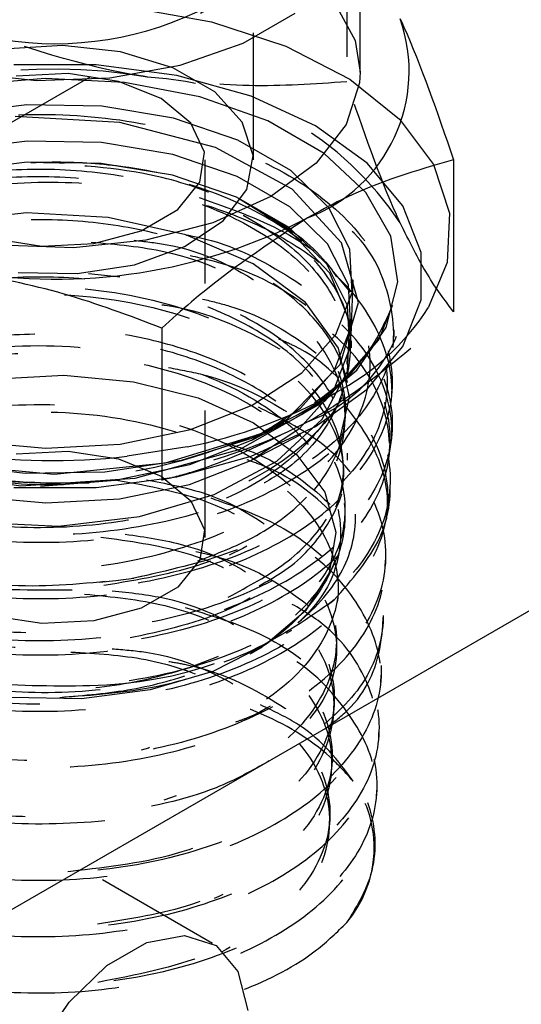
# Model space of a CAD drawing. Header units: inches. Extents: x 1907 to 2452, y -210 to -54.
# Tile 437 of 656: x 2003.922 to 2004.317, y -204.058 to -203.282. Entities that reach past the tile are written whole.
import ezdxf

# ---------------------------------------------------------------- set-up
doc = ezdxf.new("R2010")
doc.units = ezdxf.units.IN
doc.header["$LTSCALE"] = 0.5
doc.header["$MEASUREMENT"] = 0
doc.linetypes.add('HIDDEN', pattern=[0.225, 0.15, -0.075])
doc.layers.add('SID-M-H', color=4, linetype='HIDDEN')
doc.layers.add('SID-M-S', color=105, linetype='Continuous')

msp = doc.modelspace()

# ---------------------------------------------------------------- linework, layer by layer
at = {"layer": 'SID-M-H'}
for p, q in [((2004.49714, -203.02713), (2003.81169, -203.42283)), ((2004.1059, -203.39248), (2004.1059, -203.11119)), ((2004.17933, -203.21129), (2004.17933, -203.33099)), ((2004.00838, -203.27229), (2004.07281, -203.28371)), ((2004.16865, -203.26646), (2004.18587, -203.29837)), ((2004.07281, -203.28371), (2004.13147, -203.30286)), ((2003.95549, -203.30234), (2003.90921, -203.30535)), ((2004.00126, -203.30734), (2003.95549, -203.30234)), ((2004.13147, -203.30286), (2004.18164, -203.32884)), ((2004.18587, -203.29837), (2004.18981, -203.32336)), ((2004.04243, -203.3199), (2004.00126, -203.30734)), ((2003.98213, -203.31768), (2003.91717, -203.31768)), ((2004.04547, -203.32602), (2003.98213, -203.31768)), ((2003.95994, -203.32456), (2003.91908, -203.32662)), ((2003.99957, -203.33069), (2003.95994, -203.32456)), ((2004.07537, -203.33892), (2004.04243, -203.3199)), ((2004.104, -203.34229), (2004.04547, -203.32602)), ((2003.9418, -203.3283), (2003.87977, -203.33354)), ((2004.00425, -203.33145), (2003.9418, -203.3283)), ((2004.03317, -203.34427), (2003.99957, -203.33069)), ((2004.06376, -203.34284), (2004.00425, -203.33145)), ((2004.18164, -203.32884), (2004.22096, -203.36044)), ((2004.09713, -203.36269), (2004.07537, -203.33892)), ((2003.92754, -203.3491), (2003.87008, -203.35652)), ((2003.9864, -203.35017), (2003.92754, -203.3491)), ((2004.05669, -203.36366), (2004.03317, -203.34427)), ((2004.11711, -203.36184), (2004.06376, -203.34284)), ((2004.15479, -203.36568), (2004.104, -203.34229)), ((2004.04294, -203.35965), (2003.9864, -203.35017)), ((2004.00069, -203.36299), (2003.91842, -203.35845)), ((2004.07609, -203.38283), (2004.00069, -203.36299)), ((2004.09362, -203.37696), (2004.04294, -203.35965)), ((2004.06731, -203.38654), (2004.05669, -203.36366)), ((2004.10579, -203.38911), (2004.09713, -203.36269)), ((2004.16144, -203.38743), (2004.11711, -203.36184)), ((2004.22096, -203.36044), (2004.24759, -203.39618)), ((2004.19529, -203.395), (2004.15479, -203.36568)), ((2003.92765, -203.37777), (2003.87045, -203.38515)), ((2003.98623, -203.37883), (2003.92765, -203.37777)), ((2004.04251, -203.38827), (2003.98623, -203.37883)), ((2004.13525, -203.40099), (2004.09362, -203.37696)), ((2004.09296, -203.40549), (2004.04251, -203.38827)), ((2004.06374, -203.41013), (2004.06731, -203.38654)), ((2004.13642, -203.41571), (2004.07609, -203.38283)), ((2004.19435, -203.41823), (2004.16144, -203.38743)), ((2003.9277, -203.39419), (2003.87065, -203.40155)), ((2003.98613, -203.39525), (2003.9277, -203.39419)), ((2004.04227, -203.40466), (2003.98613, -203.39525)), ((2004.06776, -203.68984), (2004.06776, -203.39248)), ((2004.10058, -203.41583), (2004.10579, -203.38911)), ((2004.22348, -203.42879), (2004.19529, -203.395)), ((2004.24759, -203.39618), (2004.26029, -203.43438)), ((2004.16522, -203.43025), (2004.13525, -203.40099)), ((2004.09259, -203.42184), (2004.04227, -203.40466)), ((2004.0464, -203.43159), (2004.06374, -203.41013)), ((2004.13441, -203.42942), (2004.09296, -203.40549)), ((2004.08195, -203.44047), (2004.10058, -203.41583)), ((2004.17524, -203.45797), (2004.13642, -203.41571)), ((2004.21407, -203.45258), (2004.19435, -203.41823)), ((2004.13392, -203.4457), (2004.09259, -203.42184)), ((2004.13373, -203.44754), (2004.0941, -203.42287)), ((2003.92732, -203.43429), (2003.86471, -203.44095)), ((2003.99161, -203.43787), (2003.92732, -203.43429)), ((2004.0174, -203.44833), (2004.0464, -203.43159)), ((2004.16424, -203.45854), (2004.13441, -203.42942)), ((2004.18165, -203.46289), (2004.16522, -203.43025)), ((2004.23793, -203.46535), (2004.22348, -203.42879)), ((2004.26029, -203.43438), (2004.25846, -203.47328)), ((2004.05264, -203.45156), (2003.99161, -203.43787)), ((2004.05157, -203.46085), (2004.08195, -203.44047)), ((2003.98022, -203.45834), (2004.0174, -203.44833)), ((2004.16612, -203.48185), (2004.13373, -203.44754)), ((2004.16368, -203.47475), (2004.13392, -203.4457)), ((2003.89973, -203.45428), (2003.93936, -203.4604)), ((2003.93936, -203.4604), (2003.98022, -203.45834)), ((2004.10572, -203.47447), (2004.05264, -203.45156)), ((2004.18863, -203.50497), (2004.17524, -203.45797)), ((2004.21954, -203.48863), (2004.21407, -203.45258)), ((2004.01213, -203.47516), (2004.05157, -203.46085)), ((2004.18059, -203.49103), (2004.16424, -203.45854)), ((2004.1835, -203.49686), (2004.18165, -203.46289)), ((2004.23793, -203.50285), (2004.23793, -203.46535)), ((2004.16073, -203.47094), (2004.15937, -203.46933)), ((2004.25846, -203.47328), (2004.24345, -203.50904)), ((2003.9206, -203.48111), (2003.96714, -203.48211)), ((2003.96714, -203.48211), (2004.01213, -203.47516)), ((2004.1468, -203.50497), (2004.10572, -203.47447)), ((2004.17999, -203.50716), (2004.16368, -203.47475)), ((2004.18236, -203.49662), (2004.16915, -203.48094)), ((2004.18188, -203.52004), (2004.16612, -203.48185)), ((2004.1828, -203.53118), (2004.18448, -203.48708)), ((2004.21045, -203.52444), (2004.21954, -203.48863)), ((2004.07371, -204.00972), (2003.18276, -203.49538)), ((2004.17065, -203.53003), (2004.1835, -203.49686)), ((2004.18243, -203.52485), (2004.18059, -203.49103)), ((2004.17273, -203.54086), (2004.1468, -203.50497)), ((2004.17424, -203.55373), (2004.18863, -203.50497)), ((2004.22348, -203.53941), (2004.23793, -203.50285)), ((2004.2634, -203.49752), (2004.2634, -203.51212)), ((2004.18182, -203.54089), (2004.17999, -203.50716)), ((2004.20451, -203.53433), (2004.21534, -203.50711)), ((2004.17982, -203.55932), (2004.18188, -203.52004)), ((2004.16965, -203.55787), (2004.18243, -203.52485)), ((2004.1873, -203.55807), (2004.21045, -203.52444)), ((2004.21655, -203.53204), (2004.21677, -203.52629)), ((2004.14392, -203.56032), (2004.17065, -203.53003)), ((2004.16198, -203.58268), (2004.20451, -203.53433)), ((2004.18321, -203.54069), (2004.18321, -203.53517)), ((2004.16907, -203.57382), (2004.18182, -203.54089)), ((2004.18153, -203.57955), (2004.17273, -203.54086)), ((2004.19529, -203.5732), (2004.22348, -203.53941)), ((2004.17963, -203.55334), (2004.17984, -203.54768)), ((2004.13256, -203.59677), (2004.17424, -203.55373)), ((2004.14304, -203.58802), (2004.16965, -203.55787)), ((2004.15135, -203.58772), (2004.1873, -203.55807)), ((2004.1601, -203.59683), (2004.17982, -203.55932)), ((2003.9014, -203.56523), (2003.9566, -203.56221)), ((2003.9566, -203.56221), (2004.01136, -203.56722)), ((2004.10499, -203.58581), (2004.14392, -203.56032)), ((2004.01136, -203.56722), (2004.06225, -203.57993)), ((2004.14253, -203.60389), (2004.16907, -203.57382)), ((2004.15479, -203.60252), (2004.19529, -203.5732)), ((2004.21483, -203.57733), (2004.21504, -203.57169)), ((2004.06225, -203.57993), (2004.10606, -203.59955)), ((2004.13965, -203.59375), (2004.17007, -203.57619)), ((2004.17326, -203.6151), (2004.18153, -203.57955)), ((2004.05629, -203.60492), (2004.10499, -203.58581)), ((2004.09553, -203.6203), (2004.16198, -203.58268)), ((2004.10428, -203.6134), (2004.14304, -203.58802)), ((2004.10452, -203.61178), (2004.15135, -203.58772)), ((2004.11359, -203.6065), (2004.13256, -203.59677)), ((2004.12425, -203.62985), (2004.1601, -203.59683)), ((2004.17791, -203.59853), (2004.17812, -203.59286)), ((2004.00089, -203.61643), (2004.05629, -203.60492)), ((2004.10387, -203.6292), (2004.14253, -203.60389)), ((2004.104, -203.62591), (2004.15479, -203.60252)), ((2004.10573, -203.61266), (2004.12988, -203.60016)), ((2004.10606, -203.59955), (2004.14004, -203.62484)), ((2004.11452, -203.60826), (2004.12998, -203.59934)), ((2004.21489, -203.61068), (2004.21512, -203.60451)), ((2004.03674, -203.63117), (2004.10891, -203.60901)), ((2004.04934, -203.62896), (2004.10452, -203.61178)), ((2004.0558, -203.63242), (2004.10428, -203.6134)), ((2004.10532, -203.62846), (2004.14331, -203.6088)), ((2003.88412, -203.61432), (2003.94227, -203.61963)), ((2003.94227, -203.61963), (2004.00089, -203.61643)), ((2004.05367, -203.61859), (2004.00646, -203.62589)), ((2004.01269, -203.64323), (2004.09553, -203.6203)), ((2004.2131, -203.62268), (2004.21332, -203.61697)), ((2003.91908, -203.62398), (2003.95994, -203.62192)), ((2003.95994, -203.62192), (2003.99957, -203.62805)), ((2003.98878, -203.63832), (2004.04934, -203.62896)), ((2003.99957, -203.62805), (2004.03317, -203.64163)), ((2004.04547, -203.64218), (2004.104, -203.62591)), ((2004.14004, -203.62484), (2004.16206, -203.65422)), ((2004.17985, -203.62892), (2004.17985, -203.6234)), ((2003.8625, -203.63192), (2003.94897, -203.64004)), ((2003.86472, -203.63206), (2003.92612, -203.63937)), ((2003.94897, -203.64004), (2004.03674, -203.63117)), ((2004.00066, -203.64388), (2004.0558, -203.63242)), ((2004.03372, -203.63011), (2004.03372, -203.64471)), ((2004.05552, -203.64817), (2004.10387, -203.6292)), ((2004.07503, -203.65599), (2004.12425, -203.62985)), ((2003.83599, -203.63773), (2003.92279, -203.64917)), ((2003.92279, -203.64917), (2004.01269, -203.64323)), ((2003.92612, -203.63937), (2003.98878, -203.63832)), ((2003.98213, -203.65052), (2004.04547, -203.64218)), ((2003.98359, -203.6457), (2004.00066, -203.64388)), ((2004.03317, -203.64163), (2004.05669, -203.66103)), ((2003.91717, -203.65052), (2003.98213, -203.65052)), ((2004.00044, -203.64485), (2003.93817, -203.64982)), ((2004.00052, -203.6596), (2004.05552, -203.64817)), ((2004.2132, -203.65481), (2004.21344, -203.64856)), ((2003.88459, -203.6575), (2003.94232, -203.66278)), ((2003.94232, -203.66278), (2004.00052, -203.6596)), ((2004.01623, -203.6734), (2004.07503, -203.65599)), ((2004.16206, -203.65422), (2004.17074, -203.68583)), ((2004.05669, -203.66103), (2004.06731, -203.6839)), ((2004.17817, -203.67312), (2004.17817, -203.6676)), ((2004.21138, -203.66805), (2004.21159, -203.66236)), ((2003.95235, -203.6809), (2004.01623, -203.6734)), ((2003.88831, -203.67807), (2003.95235, -203.6809)), ((2004.06731, -203.6839), (2004.06374, -203.70749)), ((2004.17074, -203.68583), (2004.16552, -203.7177)), ((2004.06374, -203.70749), (2004.0464, -203.72895)), ((2004.20965, -203.71332), (2004.20987, -203.7077)), ((2004.00958, -203.72218), (2004.01851, -203.72019)), ((2004.16552, -203.7177), (2004.14674, -203.74781)), ((2004.0464, -203.72895), (2004.0174, -203.7457)), ((2003.93936, -203.75777), (2003.89973, -203.75164)), ((2004.0174, -203.7457), (2003.98022, -203.7557)), ((2004.14674, -203.74781), (2004.11557, -203.77429)), ((2004.20792, -203.75872), (2004.20814, -203.75298)), ((2003.98022, -203.7557), (2003.93936, -203.75777)), ((2004.13185, -203.76524), (2004.13598, -203.76285)), ((2004.11557, -203.77429), (2004.07398, -203.79545)), ((2004.10608, -203.78012), (2004.11303, -203.77611)), ((2004.17101, -203.77985), (2004.17122, -203.77419)), ((2004.07398, -203.79545), (2004.02458, -203.80999)), ((2004.2062, -203.80406), (2004.20641, -203.79839)), ((2004.02458, -203.80999), (2003.97047, -203.81697)), ((2003.97047, -203.81697), (2003.91505, -203.81596)), ((2004.16927, -203.8254), (2004.16949, -203.81974)), ((2004.20447, -203.84935), (2004.20469, -203.84368)), ((2004.16755, -203.87058), (2004.16777, -203.86492)), ((2004.20275, -203.89476), (2004.20296, -203.88905)), ((2004.16582, -203.91611), (2004.16603, -203.91044)), ((2004.20113, -203.9372), (2004.20124, -203.93441))]:
    msp.add_line(p, q, dxfattribs=at)
for centre, radius, start, end in [((2003.94917, -203.75279), 0.43181, 80.2289, 117.35717), ((2004.00708, -203.58358), 0.25679, 33.43888, 86.5665), ((2004.10476, -203.48327), 0.12367, 290.74208, 19.461), ((2004.05582, -203.44703), 0.17046, 288.14722, 339.35934), ((2003.95013, -203.21541), 0.43181, 260.2289, 297.35717), ((2003.94959, -203.30023), 0.42635, 247.8456, 278.37196), ((2003.97021, -203.47876), 0.3279, 271.22245, 307.42542), ((2004.10969, -203.93425), 0.09126, 319.68811, 34.99017)]:
    msp.add_arc(centre, radius, start, end, dxfattribs=at)
for points, knots in [([(2004.02246, -203.32724), (2004.01874, -203.32665), (2003.96576, -203.31816), (2003.91385, -203.29966), (2003.86558, -203.28246)], [0, 0, 0, 0, 0.070219, 1, 1, 1, 1]), ([(2004.17933, -203.33099), (2004.15385, -203.33279), (2004.10243, -203.33641), (2004.04928, -203.33032), (2004.02246, -203.32724)], [0, 0, 0, 0, 0.495458, 1, 1, 1, 1]), ([(2004.22136, -203.44207), (2004.22037, -203.4399), (2004.20617, -203.40903), (2004.19226, -203.36859), (2004.17933, -203.33099)], [0, 0, 0, 0, 0.070219, 1, 1, 1, 1]), ([(2004.10891, -203.60901), (2004.08279, -203.61877), (2004.03055, -203.63828), (2003.93828, -203.64664), (2003.84864, -203.63819), (2003.77013, -203.61292), (2003.71203, -203.57429), (2003.68078, -203.52686), (2003.67991, -203.4763), (2003.7095, -203.42858), (2003.76618, -203.38936), (2003.84354, -203.36335), (2003.93282, -203.35374), (2004.02394, -203.36189), (2004.10661, -203.38714), (2004.1715, -203.42689), (2004.2113, -203.47693), (2004.22153, -203.53188), (2004.20105, -203.5858), (2004.15221, -203.63288), (2004.08052, -203.66809), (2003.99411, -203.68773), (2003.90274, -203.68987), (2003.81673, -203.67456), (2003.74579, -203.64382), (2003.6979, -203.60137), (2003.67855, -203.55242), (2003.68949, -203.5023), (2003.73106, -203.45873), (2003.7754, -203.43094), (2003.80723, -203.42382), (2003.81169, -203.42283)], [0, 0, 0, 0, 0.035667, 0.071334, 0.106984, 0.142621, 0.178247, 0.21386, 0.24946, 0.285049, 0.320625, 0.356188, 0.391739, 0.427278, 0.462805, 0.498319, 0.533821, 0.569311, 0.604789, 0.640254, 0.675707, 0.711148, 0.746577, 0.781993, 0.817397, 0.852789, 0.888168, 0.923535, 0.95889, 0.994232, 1, 1, 1, 1]), ([(2003.78882, -203.6951), (2003.81272, -203.70196), (2003.86054, -203.71568), (2003.94613, -203.7187), (2004.03215, -203.70615), (2004.10943, -203.67667), (2004.16667, -203.63424), (2004.19782, -203.58347), (2004.19987, -203.52995), (2004.17323, -203.47946), (2004.12158, -203.43723), (2004.05155, -203.40775), (2003.98426, -203.39514), (2003.94396, -203.39476), (2003.93051, -203.39463)], [0, 0, 0, 0, 0.085217, 0.1704556, 0.2619378, 0.3524491, 0.4419559, 0.5304733, 0.618016, 0.7045925, 0.7901489, 0.8746804, 0.9582029, 1, 1, 1, 1]), ([(2003.93051, -203.39463), (2003.93501, -203.39446), (2003.95762, -203.39361), (2004.0066, -203.39637), (2004.05787, -203.40768), (2004.08656, -203.41971), (2004.0941, -203.42287)], [0, 0, 0, 0, 0.077516, 0.389578, 0.839535, 1, 1, 1, 1]), ([(2004.17987, -203.56378), (2004.18176, -203.551), (2004.18559, -203.52509), (2004.16869, -203.48669), (2004.13617, -203.45194), (2004.08895, -203.42384), (2004.02047, -203.39953), (2003.96453, -203.39648), (2003.93051, -203.39463)], [0, 0, 0, 0, 0.149027, 0.302236, 0.455495, 0.608801, 0.762156, 1, 1, 1, 1]), ([(2003.82597, -203.62743), (2003.82087, -203.62565), (2003.79687, -203.61728), (2003.76025, -203.59717), (2003.72812, -203.56401), (2003.71531, -203.5269), (2003.72284, -203.48938), (2003.75007, -203.45486), (2003.7946, -203.42652), (2003.85258, -203.40701), (2003.91894, -203.3982), (2003.98792, -203.40104), (2004.05353, -203.41544), (2004.11007, -203.44035), (2004.15264, -203.47378), (2004.17756, -203.513), (2004.18265, -203.55476), (2004.16757, -203.59574), (2004.13333, -203.63215), (2004.08754, -203.66039), (2004.0502, -203.67094), (2004.03375, -203.67559)], [0, 0, 0, 0, 0.0149925, 0.0705326, 0.1260529, 0.1815534, 0.237034, 0.2924949, 0.3479361, 0.4033578, 0.4587602, 0.5141434, 0.5695075, 0.6248524, 0.6801781, 0.7354845, 0.7907714, 0.8460386, 0.901286, 0.9565135, 1, 1, 1, 1]), ([(2004.0941, -203.42287), (2004.11351, -203.43384), (2004.15233, -203.45576), (2004.18387, -203.50059), (2004.19061, -203.54852), (2004.17006, -203.59558), (2004.12469, -203.63637), (2004.06429, -203.66412), (2003.99352, -203.68056), (2003.91715, -203.68448), (2003.83716, -203.67271), (2003.76905, -203.64638), (2003.72047, -203.60846), (2003.6971, -203.56326), (2003.70183, -203.51598), (2003.7344, -203.4721), (2003.79146, -203.43677), (2003.86686, -203.41423), (2003.9523, -203.40733), (2004.03398, -203.41673), (2004.10352, -203.43882), (2004.16065, -203.47146), (2004.20121, -203.51546), (2004.21612, -203.5677), (2004.20131, -203.6203), (2004.15799, -203.66714), (2004.09267, -203.70381), (2004.03816, -203.71608), (2004.01167, -203.72204)], [0, 0, 0, 0, 0.0370547, 0.0741034, 0.1113881, 0.1488764, 0.1865661, 0.2244551, 0.25349, 0.2919331, 0.330383, 0.3690435, 0.4079119, 0.4469863, 0.4862645, 0.5257443, 0.5654234, 0.6053027, 0.6453915, 0.6856888, 0.7200148, 0.7543377, 0.7951973, 0.8362508, 0.8775076, 0.9189651, 0.9606209, 1, 1, 1, 1]), ([(2003.86089, -203.64138), (2003.84365, -203.63729), (2003.80572, -203.62829), (2003.76054, -203.60263), (2003.7283, -203.56967), (2003.71554, -203.53256), (2003.72305, -203.49509), (2003.75025, -203.46059), (2003.79475, -203.43229), (2003.85267, -203.4128), (2003.91896, -203.404), (2003.98788, -203.40683), (2004.05343, -203.42123), (2004.10992, -203.44611), (2004.15246, -203.47951), (2004.17732, -203.51867), (2004.18254, -203.5605), (2004.16695, -203.60108), (2004.13895, -203.63382), (2004.11135, -203.64865), (2004.10097, -203.65423)], [0, 0, 0, 0, 0.047945, 0.105446, 0.162927, 0.220387, 0.277827, 0.335246, 0.392645, 0.450023, 0.507382, 0.56472, 0.622039, 0.679338, 0.736617, 0.793876, 0.851115, 0.908333, 0.965531, 1, 1, 1, 1]), ([(2004.06312, -203.42209), (2004.08656, -203.43041), (2004.13619, -203.44803), (2004.18869, -203.49168), (2004.2173, -203.54371), (2004.21535, -203.59871), (2004.18349, -203.65027), (2004.12522, -203.69296), (2004.04717, -203.72223), (2003.95817, -203.73505), (2003.86827, -203.73026), (2003.78762, -203.70869), (2003.72532, -203.67308), (2003.68838, -203.62768), (2003.68105, -203.57807), (2003.70372, -203.5295), (2003.75536, -203.4901), (2003.80215, -203.46681), (2003.83141, -203.46248), (2003.83235, -203.46234)], [0, 0, 0, 0, 0.056332, 0.119259, 0.182165, 0.245049, 0.307911, 0.370751, 0.433569, 0.496365, 0.559139, 0.621891, 0.684622, 0.74733, 0.810016, 0.87268, 0.935322, 0.997942, 1, 1, 1, 1]), ([(2003.76553, -203.4479), (2003.76116, -203.44963), (2003.73288, -203.46086), (2003.70097, -203.49385), (2003.67868, -203.54164), (2003.68867, -203.59175), (2003.72766, -203.63677), (2003.79184, -203.67173), (2003.87384, -203.69231), (2003.96445, -203.69593), (2004.05345, -203.68189), (2004.13084, -203.65146), (2004.18921, -203.60674), (2004.22035, -203.55107), (2004.21438, -203.49368), (2004.19291, -203.45315), (2004.16906, -203.43748), (2004.16568, -203.43526)], [0, 0, 0, 0, 0.013474, 0.08735, 0.161252, 0.23518, 0.309133, 0.383112, 0.457117, 0.531147, 0.605202, 0.679284, 0.753391, 0.833476, 0.91356, 0.987748, 1, 1, 1, 1]), ([(2004.0622, -203.70841), (2004.07714, -203.70267), (2004.11049, -203.68984), (2004.14884, -203.6603), (2004.17547, -203.62425), (2004.18452, -203.58506), (2004.17562, -203.54591), (2004.14935, -203.50957), (2004.10774, -203.4787), (2004.05397, -203.45552), (2003.99215, -203.44168), (2003.92703, -203.43808), (2003.86361, -203.44485), (2003.80675, -203.46135), (2003.76082, -203.48615), (2003.72938, -203.5172), (2003.71472, -203.55202), (2003.71847, -203.58757), (2003.73757, -203.62011), (2003.76218, -203.63712), (2003.7735, -203.64494)], [0, 0, 0, 0, 0.04584, 0.102321, 0.15882, 0.215337, 0.271872, 0.328426, 0.384998, 0.441588, 0.498197, 0.554823, 0.611468, 0.668131, 0.724812, 0.781511, 0.838228, 0.894962, 0.951715, 1, 1, 1, 1]), ([(2004.2634, -203.51212), (2004.25657, -203.50314), (2004.24279, -203.48503), (2004.22855, -203.45648), (2004.22136, -203.44207)], [0, 0, 0, 0, 0.495458, 1, 1, 1, 1]), ([(2004.05273, -203.4516), (2004.05409, -203.45183), (2004.08439, -203.45694), (2004.13413, -203.48217), (2004.18991, -203.52492), (2004.21752, -203.5777), (2004.21514, -203.63245), (2004.18271, -203.68389), (2004.12402, -203.72631), (2004.04567, -203.75524), (2003.95653, -203.76768), (2003.86668, -203.76252), (2003.78626, -203.7406), (2003.72434, -203.70469), (2003.68788, -203.65909), (2003.68109, -203.60937), (2003.70431, -203.56081), (2003.75635, -203.52145), (2003.80401, -203.49816), (2003.83398, -203.49387), (2003.83552, -203.49365)], [0, 0, 0, 0, 0.002924, 0.065191, 0.127436, 0.189659, 0.251861, 0.314043, 0.376204, 0.438344, 0.500462, 0.562559, 0.624634, 0.686689, 0.748723, 0.810736, 0.872728, 0.934698, 0.996647, 1, 1, 1, 1]), ([(2003.76127, -203.49764), (2003.74692, -203.50584), (2003.71212, -203.52576), (2003.6856, -203.56871), (2003.68295, -203.61816), (2003.71118, -203.6655), (2003.76612, -203.70457), (2003.84187, -203.73083), (2003.92982, -203.741), (2004.02007, -203.73364), (2004.10243, -203.70931), (2004.16763, -203.67044), (2004.2082, -203.62122), (2004.21997, -203.56662), (2004.19996, -203.51361), (2004.16579, -203.47447), (2004.13344, -203.45927), (2004.1249, -203.45526)], [0, 0, 0, 0, 0.049766, 0.120748, 0.191755, 0.262786, 0.333842, 0.404923, 0.476029, 0.547159, 0.618314, 0.689494, 0.760699, 0.831929, 0.903183, 0.974463, 1, 1, 1, 1]), ([(2003.97824, -203.45727), (2003.99804, -203.45903), (2004.0516, -203.46378), (2004.12413, -203.49915), (2004.17574, -203.5538), (2004.18226, -203.61648), (2004.15088, -203.67162), (2004.10566, -203.69442), (2004.08688, -203.70389)], [0, 0, 0, 0, 0.110808, 0.299783, 0.488656, 0.677429, 0.866101, 1, 1, 1, 1]), ([(2004.01191, -203.45587), (2004.0202, -203.45676), (2004.06195, -203.46123), (2004.12405, -203.49398), (2004.17585, -203.54779), (2004.18315, -203.61144), (2004.14516, -203.66979), (2004.07501, -203.71336), (2004.01505, -203.7233), (2003.98821, -203.72775)], [0, 0, 0, 0, 0.040885, 0.206138, 0.371304, 0.536381, 0.701371, 0.866273, 1, 1, 1, 1]), ([(2004.05617, -203.46782), (2004.0662, -203.47013), (2004.10429, -203.47888), (2004.15633, -203.51004), (2004.202, -203.55687), (2004.21839, -203.61082), (2004.20462, -203.66472), (2004.16202, -203.71314), (2004.09549, -203.75079), (2004.01253, -203.77371), (2003.92253, -203.77962), (2003.83566, -203.76811), (2003.76172, -203.7408), (2003.70904, -203.70102), (2003.68363, -203.65363), (2003.68802, -203.60396), (2003.72289, -203.55907), (2003.76811, -203.52793), (2003.80462, -203.51845), (2003.81471, -203.51583)], [0, 0, 0, 0, 0.022774, 0.086464, 0.150132, 0.213778, 0.277401, 0.341002, 0.404581, 0.468137, 0.531671, 0.595183, 0.658672, 0.722138, 0.785582, 0.849004, 0.912403, 0.97578, 1, 1, 1, 1]), ([(2003.76438, -203.52858), (2003.75675, -203.53199), (2003.72629, -203.54561), (2003.69575, -203.58142), (2003.67988, -203.62991), (2003.69584, -203.6792), (2003.74006, -203.72238), (2003.80807, -203.75459), (2003.89206, -203.77185), (2003.98262, -203.77196), (2004.06952, -203.75461), (2004.14296, -203.72148), (2004.19461, -203.67606), (2004.21877, -203.6231), (2004.21217, -203.56867), (2004.17816, -203.51822), (2004.13584, -203.49355), (2004.11529, -203.48157)], [0, 0, 0, 0, 0.023381, 0.093269, 0.16318, 0.233115, 0.303073, 0.373055, 0.443061, 0.513091, 0.583146, 0.653225, 0.723326, 0.793451, 0.8636, 0.933773, 1, 1, 1, 1]), ([(2003.75805, -203.48679), (2003.74505, -203.4941), (2003.71126, -203.51309), (2003.68463, -203.55512), (2003.68064, -203.60492), (2003.70791, -203.65286), (2003.76226, -203.69277), (2003.83772, -203.71962), (2003.92499, -203.73139), (2003.98323, -203.7251), (2004.01167, -203.72204)], [0, 0, 0, 0, 0.082413, 0.214226, 0.346085, 0.47799, 0.609939, 0.741931, 0.873967, 1, 1, 1, 1]), ([(2004.11031, -203.72792), (2004.11736, -203.724), (2004.14032, -203.71122), (2004.16505, -203.68237), (2004.18154, -203.64463), (2004.17952, -203.60531), (2004.16005, -203.56782), (2004.12437, -203.53475), (2004.07527, -203.50852), (2004.01649, -203.49098), (2003.95254, -203.48336), (2003.88832, -203.48608), (2003.82878, -203.4988), (2003.77847, -203.52039), (2003.74126, -203.54906), (2003.72005, -203.58245), (2003.71638, -203.6179), (2003.73087, -203.65232), (2003.7605, -203.68303), (2003.79122, -203.69786), (2003.80603, -203.705)], [0, 0, 0, 0, 0.0254704, 0.0828834, 0.1403146, 0.1977643, 0.2552325, 0.3127192, 0.3702245, 0.4277484, 0.485291, 0.5428524, 0.6004326, 0.6580315, 0.7156491, 0.7732853, 0.8309401, 0.8886135, 0.9463052, 1, 1, 1, 1]), ([(2004.0861, -203.73687), (2004.10186, -203.72845), (2004.13385, -203.71135), (2004.16536, -203.67701), (2004.18145, -203.63907), (2004.17955, -203.5998), (2004.16004, -203.56232), (2004.12439, -203.52916), (2004.07521, -203.50326), (2004.02402, -203.48682), (2003.98946, -203.48363), (2003.97615, -203.4824)], [0, 0, 0, 0, 0.1128172, 0.2290389, 0.3452977, 0.4615937, 0.5779272, 0.6942982, 0.8107068, 0.9271531, 1, 1, 1, 1]), ([(2003.78573, -203.70353), (2003.76581, -203.68919), (2003.72557, -203.66024), (2003.71659, -203.60336), (2003.75024, -203.55051), (2003.82313, -203.51126), (2003.92026, -203.49425), (2004.02296, -203.50323), (2004.1116, -203.53718), (2004.16784, -203.58976), (2004.18475, -203.6504), (2004.16054, -203.6865), (2004.14914, -203.70351)], [0, 0, 0, 0, 0.099579, 0.201069, 0.302504, 0.403886, 0.505212, 0.606485, 0.707703, 0.808867, 0.909976, 1, 1, 1, 1]), ([(2003.9631, -203.73138), (2003.93156, -203.73157), (2003.86608, -203.73197), (2003.78114, -203.70154), (2003.72697, -203.65424), (2003.71595, -203.59787), (2003.75017, -203.54472), (2003.82298, -203.5055), (2003.92023, -203.48845), (2004.02307, -203.49745), (2004.11159, -203.53138), (2004.16866, -203.5842), (2004.18332, -203.64649), (2004.1525, -203.70604), (2004.08564, -203.75316), (2004.02425, -203.76591), (2003.99517, -203.77195)], [0, 0, 0, 0, 0.067399, 0.139922, 0.212406, 0.284851, 0.357258, 0.429626, 0.501955, 0.574246, 0.646497, 0.71871, 0.790884, 0.86302, 0.935117, 1, 1, 1, 1]), ([(2003.76418, -203.54297), (2003.75635, -203.54655), (2003.72608, -203.56039), (2003.69634, -203.59631), (2003.68177, -203.64451), (2003.69879, -203.69326), (2003.74375, -203.73572), (2003.81208, -203.76711), (2003.89596, -203.78353), (2003.98595, -203.78286), (2004.07191, -203.76489), (2004.14415, -203.73134), (2004.19445, -203.68576), (2004.21734, -203.63286), (2004.20937, -203.57886), (2004.1776, -203.532), (2004.13975, -203.51013), (2004.1236, -203.5008)], [0, 0, 0, 0, 0.024711, 0.095518, 0.166349, 0.237206, 0.308087, 0.378993, 0.449924, 0.52088, 0.59186, 0.662866, 0.733896, 0.804952, 0.876032, 0.947137, 1, 1, 1, 1]), ([(2004.06591, -203.50214), (2004.07308, -203.50385), (2004.10815, -203.51221), (2004.15732, -203.5426), (2004.20269, -203.58938), (2004.21852, -203.64338), (2004.20424, -203.69717), (2004.16115, -203.74544), (2004.09426, -203.78266), (2004.02834, -203.80099), (2003.98814, -203.80539), (2003.9772, -203.80659)], [0, 0, 0, 0, 0.033725, 0.164903, 0.296036, 0.427123, 0.558164, 0.689161, 0.820113, 0.951022, 1, 1, 1, 1]), ([(2004.03367, -203.50659), (2004.03454, -203.5067), (2004.06441, -203.5104), (2004.11602, -203.533), (2004.17631, -203.57263), (2004.21021, -203.62344), (2004.21486, -203.67752), (2004.18951, -203.72967), (2004.13711, -203.77412), (2004.06358, -203.80618), (2003.97723, -203.82248), (2003.88783, -203.8215), (2003.80548, -203.80361), (2003.73946, -203.77114), (2003.69721, -203.728), (2003.68358, -203.6795), (2003.69965, -203.63082), (2003.74525, -203.58985), (2003.78928, -203.5648), (2003.81857, -203.55924), (2003.82053, -203.55886)], [0, 0, 0, 0, 0.001866, 0.064138, 0.126388, 0.188616, 0.250822, 0.313007, 0.375169, 0.437309, 0.499427, 0.561523, 0.623597, 0.685649, 0.747678, 0.809686, 0.871671, 0.933635, 0.995577, 1, 1, 1, 1]), ([(2004.21534, -203.50711), (2004.21116, -203.51656), (2004.19878, -203.54456), (2004.16267, -203.58306), (2004.11962, -203.60302), (2004.1018, -203.61128)], [0, 0, 0, 0, 0.229864, 0.681329, 1, 1, 1, 1]), ([(2004.14856, -203.59893), (2004.15747, -203.59356), (2004.19633, -203.57016), (2004.23421, -203.53738), (2004.2634, -203.51212)], [0, 0, 0, 0, 0.229367, 1, 1, 1, 1]), ([(2003.78721, -203.77665), (2003.79858, -203.78211), (2003.8256, -203.7951), (2003.8784, -203.80775), (2003.94123, -203.81237), (2004.00495, -203.80665), (2004.06442, -203.79102), (2004.11513, -203.76647), (2004.15317, -203.73475), (2004.17561, -203.69814), (2004.18072, -203.6593), (2004.1681, -203.62104), (2004.1387, -203.58617), (2004.09477, -203.55721), (2004.03967, -203.53623), (2003.97763, -203.52471), (2003.9134, -203.52338), (2003.85191, -203.53221), (2003.79788, -203.55036), (2003.75547, -203.57631), (2003.72793, -203.60793), (2003.71742, -203.64259), (2003.7246, -203.67765), (2003.74957, -203.70973), (2003.78184, -203.73362), (2003.80885, -203.74291), (2003.81808, -203.74608)], [0, 0, 0, 0, 0.031103, 0.073977, 0.116865, 0.159767, 0.202683, 0.245613, 0.288558, 0.331516, 0.374488, 0.417474, 0.460474, 0.503487, 0.546515, 0.589556, 0.632611, 0.67568, 0.718764, 0.761861, 0.804972, 0.848097, 0.891237, 0.934391, 0.977558, 1, 1, 1, 1]), ([(2003.95355, -203.81586), (2003.97263, -203.8143), (2004.01079, -203.81116), (2004.06602, -203.79564), (2004.11514, -203.77202), (2004.15317, -203.74026), (2004.17561, -203.70366), (2004.18072, -203.66481), (2004.1681, -203.62656), (2004.1387, -203.59169), (2004.09477, -203.56273), (2004.03967, -203.54175), (2003.97763, -203.53023), (2003.9134, -203.5289), (2003.85191, -203.53773), (2003.79788, -203.55588), (2003.75546, -203.58183), (2003.72797, -203.61342), (2003.71727, -203.64819), (2003.72516, -203.68288), (2003.74356, -203.71045), (2003.76395, -203.72325), (2003.77052, -203.72736)], [0, 0, 0, 0, 0.0467601, 0.0935344, 0.14527, 0.1970225, 0.2487918, 0.3005778, 0.3523806, 0.4042, 0.4560361, 0.5078889, 0.5597583, 0.6116445, 0.6635476, 0.7154675, 0.7674043, 0.8193581, 0.8713289, 0.9233168, 0.9753216, 1, 1, 1, 1]), ([(2004.16948, -203.73916), (2004.18339, -203.72319), (2004.21121, -203.69125), (2004.21722, -203.63613), (2004.19291, -203.58405), (2004.15913, -203.5479), (2004.12978, -203.53535), (2004.12556, -203.53355)], [0, 0, 0, 0, 0.237941, 0.475879, 0.713912, 0.958943, 1, 1, 1, 1]), ([(2003.7835, -203.57962), (2003.77717, -203.58184), (2003.74645, -203.59261), (2003.71075, -203.62483), (2003.68508, -203.67111), (2003.69064, -203.72037), (2003.72505, -203.76545), (2003.78493, -203.80135), (2003.86342, -203.82364), (2003.95169, -203.82954), (2004.03979, -203.81809), (2004.11778, -203.79031), (2004.17689, -203.74901), (2004.21029, -203.69868), (2004.21469, -203.64433), (2004.18776, -203.59324), (2004.15169, -203.55778), (2004.12126, -203.54536), (2004.1155, -203.54301)], [0, 0, 0, 0, 0.017857, 0.086697, 0.155562, 0.224452, 0.293367, 0.362305, 0.431268, 0.500255, 0.569267, 0.638303, 0.707363, 0.776448, 0.845556, 0.91469, 0.983847, 1, 1, 1, 1]), ([(2003.87234, -203.77003), (2003.8466, -203.76427), (2003.79014, -203.75164), (2003.73486, -203.70718), (2003.71631, -203.65251), (2003.74344, -203.59836), (2003.81031, -203.55665), (2003.90413, -203.53584), (2004.00664, -203.54061), (2004.09803, -203.57063), (2004.16055, -203.62064), (2004.18229, -203.68174), (2004.15861, -203.74196), (2004.09869, -203.79084), (2004.04043, -203.80574), (2004.01344, -203.81264)], [0, 0, 0, 0, 0.066123, 0.145071, 0.223977, 0.30284, 0.381661, 0.460439, 0.539175, 0.617868, 0.696519, 0.775127, 0.853693, 0.932216, 1, 1, 1, 1]), ([(2003.74135, -203.71047), (2003.73258, -203.69315), (2003.71485, -203.65817), (2003.74414, -203.604), (2003.81031, -203.56244), (2003.90421, -203.54162), (2004.00659, -203.54641), (2004.09785, -203.57637), (2004.1605, -203.62647), (2004.1815, -203.687), (2004.16148, -203.74626), (2004.1185, -203.77433), (2004.09859, -203.78733)], [0, 0, 0, 0, 0.099844, 0.201622, 0.303345, 0.405013, 0.506625, 0.608184, 0.709687, 0.811135, 0.912528, 1, 1, 1, 1]), ([(2004.03894, -203.55607), (2004.04861, -203.55786), (2004.08659, -203.56488), (2004.141, -203.59333), (2004.19143, -203.63757), (2004.21389, -203.69005), (2004.20667, -203.74372), (2004.17039, -203.79317), (2004.10922, -203.83299), (2004.03007, -203.859), (2003.9419, -203.86853), (2003.85467, -203.8608), (2003.77823, -203.83698), (2003.72118, -203.80001), (2003.69004, -203.75445), (2003.68795, -203.7054), (2003.71649, -203.65984), (2003.75664, -203.62751), (2003.7909, -203.61679), (2003.80012, -203.61391)], [0, 0, 0, 0, 0.02181, 0.085623, 0.149414, 0.213181, 0.276926, 0.340649, 0.404348, 0.468025, 0.531679, 0.59531, 0.658919, 0.722504, 0.786067, 0.849607, 0.913125, 0.97662, 1, 1, 1, 1]), ([(2003.78188, -203.56263), (2003.77247, -203.56662), (2003.74089, -203.58002), (2003.70836, -203.61492), (2003.69057, -203.66147), (2003.70259, -203.70962), (2003.74217, -203.75299), (2003.80559, -203.78634), (2003.8871, -203.80728), (2003.94677, -203.80682), (2003.9772, -203.80659)], [0, 0, 0, 0, 0.055704, 0.18699, 0.319264, 0.45254, 0.586808, 0.722059, 0.858283, 1, 1, 1, 1]), ([(2003.89625, -203.81876), (2003.86695, -203.81366), (2003.80617, -203.8031), (2003.74329, -203.7603), (2003.718, -203.70688), (2003.73781, -203.65223), (2003.79856, -203.60824), (2003.8885, -203.58387), (2003.99018, -203.58446), (2004.0839, -203.6105), (2004.15152, -203.6575), (2004.18006, -203.71711), (2004.16369, -203.77781), (2004.10722, -203.83042), (2004.04728, -203.84849), (2004.01757, -203.85745)], [0, 0, 0, 0, 0.072311, 0.149955, 0.227557, 0.305117, 0.382634, 0.46011, 0.537543, 0.614934, 0.692283, 0.76959, 0.846855, 0.924077, 1, 1, 1, 1]), ([(2003.80376, -203.799), (2003.78375, -203.78819), (2003.74033, -203.76473), (2003.71877, -203.71214), (2003.73787, -203.65805), (2003.79874, -203.61398), (2003.88855, -203.58967), (2003.99014, -203.59024), (2004.0838, -203.61629), (2004.15123, -203.66315), (2004.1802, -203.72307), (2004.16211, -203.7824), (2004.12676, -203.823), (2004.09489, -203.83433), (2004.09174, -203.83545)], [0, 0, 0, 0, 0.0780945, 0.1695115, 0.260879, 0.3521968, 0.4434648, 0.5346833, 0.625852, 0.7169711, 0.8080405, 0.8990602, 0.9900304, 1, 1, 1, 1]), ([(2003.76755, -203.83298), (2003.78902, -203.84258), (2003.83298, -203.86223), (2003.91812, -203.87352), (2004.00654, -203.86887), (2004.08904, -203.84713), (2004.15577, -203.81077), (2004.19927, -203.76356), (2004.21482, -203.71042), (2004.19975, -203.65767), (2004.16359, -203.61403), (2004.12529, -203.59499), (2004.10992, -203.58734)], [0, 0, 0, 0, 0.099066, 0.202828, 0.306627, 0.410463, 0.514335, 0.618245, 0.722191, 0.826174, 0.930194, 1, 1, 1, 1]), ([(2003.95355, -203.81586), (2003.97928, -203.814), (2004.03072, -203.81027), (2004.0997, -203.78627), (2004.1528, -203.75134), (2004.18438, -203.7074), (2004.18898, -203.66008), (2004.1747, -203.62087), (2004.15139, -203.60225), (2004.14407, -203.5964)], [0, 0, 0, 0, 0.1524341, 0.3048329, 0.4587513, 0.6138928, 0.7702468, 0.927814, 1, 1, 1, 1]), ([(2004.03372, -203.64471), (2004.04149, -203.64274), (2004.07888, -203.63326), (2004.11776, -203.6141), (2004.14856, -203.59893)], [0, 0, 0, 0, 0.20784, 1, 1, 1, 1]), ([(2004.08059, -203.61471), (2004.0859, -203.61621), (2004.11787, -203.62519), (2004.16184, -203.65599), (2004.2023, -203.70326), (2004.21249, -203.75652), (2004.19595, -203.80782), (2004.16371, -203.83547), (2004.14843, -203.84857)], [0, 0, 0, 0, 0.039031, 0.235269, 0.431436, 0.627533, 0.823559, 1, 1, 1, 1]), ([(2004.16229, -203.84057), (2004.16847, -203.83585), (2004.19286, -203.81724), (2004.20952, -203.77585), (2004.20799, -203.72265), (2004.1743, -203.67353), (2004.1355, -203.64089), (2004.10546, -203.63045), (2004.10089, -203.62886)], [0, 0, 0, 0, 0.075225, 0.29635, 0.517555, 0.738839, 0.960202, 1, 1, 1, 1]), ([(2003.8575, -203.63606), (2003.86814, -203.6388), (2003.9025, -203.64764), (2003.95295, -203.64967), (2003.98944, -203.64597), (2004.00044, -203.64485)], [0, 0, 0, 0, 0.238582, 0.770636, 1, 1, 1, 1]), ([(2003.87684, -203.64096), (2003.88056, -203.64151), (2003.93354, -203.64941), (2003.98545, -203.64698), (2004.03372, -203.64471)], [0, 0, 0, 0, 0.070219, 1, 1, 1, 1]), ([(2003.995, -203.64414), (2004.01934, -203.6485), (2004.07565, -203.65859), (2004.14129, -203.70111), (2004.17609, -203.75795), (2004.16896, -203.82013), (2004.13045, -203.85308), (2004.11124, -203.86952)], [0, 0, 0, 0, 0.16025, 0.370586, 0.580806, 0.790911, 1, 1, 1, 1]), ([(2004.02176, -203.64453), (2004.03675, -203.64741), (2004.08344, -203.65635), (2004.14109, -203.69561), (2004.17684, -203.75248), (2004.16744, -203.8135), (2004.11854, -203.86713), (2004.06255, -203.88708), (2004.03545, -203.89673)], [0, 0, 0, 0, 0.087455, 0.272436, 0.457315, 0.642093, 0.826769, 1, 1, 1, 1]), ([(2004.11837, -203.86593), (2004.10494, -203.87345), (2004.06993, -203.89308), (2003.99508, -203.90882), (2003.9073, -203.91198), (2003.82357, -203.89766), (2003.75435, -203.86847), (2003.70717, -203.82777), (2003.68746, -203.78058), (2003.69719, -203.73221), (2003.73609, -203.68943), (2003.78611, -203.65972), (2003.82573, -203.6513), (2003.8386, -203.64857)], [0, 0, 0, 0, 0.061631, 0.160751, 0.259836, 0.358885, 0.457898, 0.556876, 0.655818, 0.754726, 0.853598, 0.952435, 1, 1, 1, 1]), ([(2004.07232, -203.65882), (2004.08963, -203.66495), (2004.13227, -203.68006), (2004.17942, -203.71944), (2004.2082, -203.76954), (2004.20722, -203.82288), (2004.17731, -203.87302), (2004.12167, -203.91476), (2004.04665, -203.94362), (2003.96074, -203.95665), (2003.87363, -203.95264), (2003.79517, -203.93234), (2003.73422, -203.89835), (2003.69762, -203.85474), (2003.68957, -203.80686), (2003.71064, -203.75988), (2003.75964, -203.72128), (2003.80748, -203.69794), (2003.83899, -203.69338), (2003.84302, -203.69279)], [0, 0, 0, 0, 0.043266, 0.106592, 0.169896, 0.233176, 0.296434, 0.359669, 0.422881, 0.48607, 0.549236, 0.612379, 0.675499, 0.738597, 0.801673, 0.864726, 0.927756, 0.990763, 1, 1, 1, 1]), ([(2003.77803, -203.6759), (2003.76947, -203.67942), (2003.73803, -203.69235), (2003.70541, -203.72697), (2003.68714, -203.77376), (2003.69969, -203.82188), (2003.74016, -203.86462), (2003.80429, -203.89706), (2003.88517, -203.91557), (2003.97215, -203.91634), (2004.0387, -203.90745), (2004.06787, -203.89435), (2004.07351, -203.89182)], [0, 0, 0, 0, 0.04333, 0.159287, 0.275285, 0.391326, 0.507409, 0.623534, 0.7397, 0.855908, 0.972158, 1, 1, 1, 1]), ([(2003.77919, -203.71969), (2003.77858, -203.7199), (2003.75382, -203.72816), (2003.72146, -203.75659), (2003.69186, -203.80074), (2003.69332, -203.84918), (2003.72316, -203.89416), (2003.77873, -203.93086), (2003.85358, -203.95472), (2003.93934, -203.9628), (2004.02632, -203.95389), (2004.10471, -203.92872), (2004.16568, -203.88982), (2004.20225, -203.84136), (2004.21059, -203.78829), (2004.18857, -203.73721), (2004.15087, -203.69833), (2004.11552, -203.68305), (2004.10397, -203.67806)], [0, 0, 0, 0, 0.001744, 0.070492, 0.139265, 0.208062, 0.276885, 0.345732, 0.414605, 0.483503, 0.552426, 0.621373, 0.690346, 0.759343, 0.828365, 0.897411, 0.966483, 1, 1, 1, 1]), ([(2004.00493, -203.68733), (2004.02065, -203.68965), (2004.06838, -203.69668), (2004.13046, -203.73342), (2004.17227, -203.78819), (2004.17037, -203.8495), (2004.12587, -203.90385), (2004.04923, -203.94342), (2003.9866, -203.95031), (2003.95641, -203.95362)], [0, 0, 0, 0, 0.07658, 0.232487, 0.388307, 0.544041, 0.69969, 0.855251, 1, 1, 1, 1]), ([(2003.9858, -203.68957), (2004.00815, -203.69266), (2004.06266, -203.70022), (2004.1304, -203.73888), (2004.1722, -203.79412), (2004.16943, -203.85447), (2004.13415, -203.90389), (2004.09149, -203.92228), (2004.0758, -203.92905)], [0, 0, 0, 0, 0.131826, 0.321485, 0.511039, 0.700488, 0.889832, 1, 1, 1, 1]), ([(2004.06056, -203.701), (2004.06676, -203.70243), (2004.10006, -203.71013), (2004.14767, -203.73893), (2004.1928, -203.78384), (2004.20952, -203.83605), (2004.19714, -203.88834), (2004.15675, -203.93551), (2004.09302, -203.97239), (2004.01314, -203.99513), (2003.92616, -204.00145), (2003.84188, -203.99092), (2003.76985, -203.96502), (2003.71815, -203.92694), (2003.69269, -203.88132), (2003.69607, -203.83338), (2003.72877, -203.78968), (2003.77536, -203.7579), (2003.8147, -203.74772), (2003.82845, -203.74416)], [0, 0, 0, 0, 0.01454, 0.078132, 0.141701, 0.205246, 0.268768, 0.332267, 0.395743, 0.459196, 0.522626, 0.586033, 0.649417, 0.712778, 0.776116, 0.839432, 0.902724, 0.965993, 1, 1, 1, 1]), ([(2003.77034, -203.77341), (2003.76088, -203.77798), (2003.73021, -203.79279), (2003.70195, -203.82919), (2003.69091, -203.87607), (2003.71021, -203.92276), (2003.75624, -203.96289), (2003.8242, -203.99186), (2003.90635, -204.00607), (2003.99345, -204.00364), (2004.07566, -203.98456), (2004.14374, -203.95068), (2004.18989, -203.90559), (2004.20925, -203.8539), (2004.19828, -203.80192), (2004.169, -203.7606), (2004.1369, -203.74277), (2004.12619, -203.73681)], [0, 0, 0, 0, 0.031905, 0.103447, 0.175015, 0.246608, 0.318228, 0.389874, 0.461547, 0.533245, 0.60497, 0.676721, 0.748498, 0.820301, 0.89213, 0.963984, 1, 1, 1, 1]), ([(2003.97299, -203.73457), (2003.99453, -203.73667), (2004.0483, -203.74191), (2004.11895, -203.77724), (2004.1666, -203.83017), (2004.17113, -203.8902), (2004.13896, -203.94328), (2004.09412, -203.96509), (2004.07495, -203.97442)], [0, 0, 0, 0, 0.1235494, 0.308358, 0.4930633, 0.6776659, 0.8621651, 1, 1, 1, 1]), ([(2003.99467, -203.73187), (2004.00876, -203.73339), (2004.05493, -203.73835), (2004.11899, -203.77181), (2004.1667, -203.82425), (2004.17193, -203.8851), (2004.134, -203.94059), (2004.06599, -203.98155), (2004.00872, -203.99051), (2003.98316, -203.99451)], [0, 0, 0, 0, 0.070414, 0.230742, 0.390982, 0.551132, 0.711192, 0.871163, 1, 1, 1, 1]), ([(2004.0522, -203.74521), (2004.07079, -203.75079), (2004.11534, -203.76417), (2004.16702, -203.80142), (2004.20114, -203.84962), (2004.2063, -203.90129), (2004.18422, -203.95019), (2004.13788, -203.99272), (2004.07024, -204.02507), (2003.98787, -204.04308), (2003.90124, -204.04446), (2003.82014, -204.02934), (2003.75373, -203.99971), (2003.70948, -203.95919), (2003.69245, -203.91274), (2003.70419, -203.86546), (2003.74472, -203.82456), (2003.7886, -203.79837), (2003.82022, -203.79179), (2003.82565, -203.79065)], [0, 0, 0, 0, 0.045409, 0.108769, 0.172105, 0.235418, 0.295459, 0.355501, 0.418746, 0.481969, 0.545169, 0.608345, 0.671499, 0.73463, 0.797738, 0.860823, 0.923885, 0.986924, 1, 1, 1, 1]), ([(2004.16948, -203.73916), (2004.14922, -203.75337), (2004.10868, -203.7818), (2004.02574, -203.80671), (2003.93925, -203.81506), (2003.85857, -203.80636), (2003.81034, -203.78971), (2003.79005, -203.77825), (2003.78721, -203.77665)], [0, 0, 0, 0, 0.200663, 0.401482, 0.596174, 0.785667, 0.970063, 1, 1, 1, 1]), ([(2003.77959, -203.81438), (2003.77468, -203.81625), (2003.74681, -203.82687), (2003.71516, -203.85815), (2003.693, -203.9032), (2003.70131, -203.95064), (2003.73724, -203.99348), (2003.79727, -204.02697), (2003.87452, -204.04695), (2003.9603, -204.05092), (2004.04495, -204.03811), (2004.11889, -204.00972), (2004.17383, -203.96861), (2004.20338, -203.91927), (2004.20481, -203.8665), (2004.17565, -203.81781), (2004.1425, -203.78587), (2004.11669, -203.77566), (2004.11494, -203.77496)], [0, 0, 0, 0, 0.014925, 0.084756, 0.154611, 0.224493, 0.2944, 0.364333, 0.434291, 0.504275, 0.574286, 0.644322, 0.714383, 0.784471, 0.854583, 0.924722, 0.994885, 1, 1, 1, 1]), ([(2003.78721, -203.77665), (2003.79043, -203.77847), (2003.8066, -203.78761), (2003.84646, -203.80359), (2003.90144, -203.81482), (2003.94026, -203.8156), (2003.95355, -203.81586)], [0, 0, 0, 0, 0.07337, 0.368843, 0.783976, 1, 1, 1, 1]), ([(2003.9621, -203.78016), (2003.98211, -203.78133), (2004.03425, -203.78437), (2004.1068, -203.81615), (2004.16001, -203.86655), (2004.17153, -203.92589), (2004.14463, -203.98108), (2004.10061, -204.00547), (2004.08071, -204.01649)], [0, 0, 0, 0, 0.11449, 0.298199, 0.481805, 0.665307, 0.848707, 1, 1, 1, 1]), ([(2003.99455, -203.77765), (2004.00351, -203.77832), (2004.04439, -203.78142), (2004.10677, -203.81092), (2004.16014, -203.86059), (2004.17225, -203.92069), (2004.14125, -203.97731), (2004.07446, -204.02255), (2004.01345, -204.0345), (2003.98348, -204.04037)], [0, 0, 0, 0, 0.045005, 0.205302, 0.365509, 0.525627, 0.685654, 0.845591, 1, 1, 1, 1]), ([(2004.03923, -203.78757), (2004.04399, -203.78837), (2004.07628, -203.79378), (2004.1264, -203.81883), (2004.17852, -203.86013), (2004.20362, -203.91032), (2004.20187, -203.9565), (2004.18563, -203.98295), (2004.17928, -203.99329)], [0, 0, 0, 0, 0.035994, 0.243822, 0.451574, 0.659249, 0.866847, 1, 1, 1, 1]), ([(2004.18445, -203.88192), (2004.17863, -203.87545), (2004.1598, -203.85452), (2004.11185, -203.82455), (2004.06029, -203.812), (2004.03494, -203.80583)], [0, 0, 0, 0, 0.185554, 0.599597, 1, 1, 1, 1]), ([(2004.18445, -203.88192), (2004.17256, -203.86591), (2004.15516, -203.84247), (2004.12192, -203.82679), (2004.11139, -203.82182)], [0, 0, 0, 0, 0.683182, 1, 1, 1, 1]), ([(2003.74033, -203.96343), (2003.74684, -203.97701), (2003.75985, -204.00416), (2003.80766, -204.03768), (2003.87108, -204.06131), (2003.94652, -204.07192), (2004.02543, -204.0678), (2004.09896, -204.04868), (2004.15058, -204.02149), (2004.17178, -204.00066), (2004.17928, -203.99329)], [0, 0, 0, 0, 0.125461, 0.250842, 0.379796, 0.511521, 0.646024, 0.783308, 0.923372, 1, 1, 1, 1])]:
    msp.add_open_spline(points, degree=3, knots=knots, dxfattribs=at)
at = {"layer": 'SID-M-S'}
for p, q in [((2006.03562, -202.75912), (2003.53246, -204.20416)), ((2004.18981, -203.32336), (2004.18981, -203.19156)), ((2004.09776, -203.30069), (2004.1387, -203.27706)), ((2004.04821, -203.31799), (2004.09776, -203.30069)), ((2003.99294, -203.32793), (2004.04821, -203.31799)), ((2003.8782, -203.32392), (2003.93515, -203.32995)), ((2004.18981, -203.32336), (2004.18937, -203.33173)), ((2003.93515, -203.32995), (2003.99294, -203.32793)), ((2004.18937, -203.33173), (2004.17893, -203.36461)), ((2004.17893, -203.36461), (2004.15517, -203.39509)), ((2004.15517, -203.39509), (2004.11947, -203.4214)), ((2004.2634, -203.39241), (2004.2634, -203.49752)), ((2004.11947, -203.4214), (2004.07389, -203.44201)), ((2004.07389, -203.44201), (2004.0211, -203.45573)), ((2004.0211, -203.45573), (2003.96415, -203.46175)), ((2003.96415, -203.46175), (2003.90636, -203.45973)), ((2004.03372, -203.525), (2004.03372, -203.63011)), ((2003.99051, -204.02698), (2004.02193, -204.00884)), ((2004.02193, -204.00884), (2004.05165, -204.00346)), ((2004.05165, -204.00346), (2004.07645, -204.01143)), ((2004.07645, -204.01143), (2004.09364, -204.03189)), ((2003.96078, -204.05592), (2003.99051, -204.02698)), ((2004.09364, -204.03189), (2004.10135, -204.06261)), ((2003.93599, -204.09252), (2003.96078, -204.05592))]:
    msp.add_line(p, q, dxfattribs=at)
for centre, radius, start, end in [((2003.94965, -203.03982), 0.26118, 232.73608, 307.26392), ((2004.10476, -203.32254), 0.12367, 290.74208, 19.461), ((2003.95013, -203.05468), 0.43181, 260.2289, 297.35717), ((2004.08083, -203.40502), 0.19303, 297.52196, 327.39476), ((2003.97503, -203.22175), 0.40456, 281.20895, 298.8165), ((2003.94823, -203.14549), 0.48392, 245.10614, 276.91146)]:
    msp.add_arc(centre, radius, start, end, dxfattribs=at)
for points, knots in [([(2004.22136, -203.28133), (2004.22236, -203.2835), (2004.23656, -203.31438), (2004.25047, -203.35481), (2004.2634, -203.39241)], [0, 0, 0, 0, 0.070219, 1, 1, 1, 1]), ([(2004.2634, -203.39241), (2004.23421, -203.40085), (2004.19633, -203.4118), (2004.15747, -203.43327), (2004.14856, -203.43819)], [0, 0, 0, 0, 0.770633, 1, 1, 1, 1]), ([(2004.14856, -203.43819), (2004.11776, -203.45858), (2004.07888, -203.48431), (2004.04149, -203.518), (2004.03372, -203.525)], [0, 0, 0, 0, 0.79216, 1, 1, 1, 1]), ([(2004.03372, -203.525), (2004.00824, -203.51533), (2003.95682, -203.4958), (2003.90366, -203.48545), (2003.87684, -203.48022)], [0, 0, 0, 0, 0.495458, 1, 1, 1, 1])]:
    msp.add_open_spline(points, degree=3, knots=knots, dxfattribs=at)

doc.saveas('drawing.dxf')
